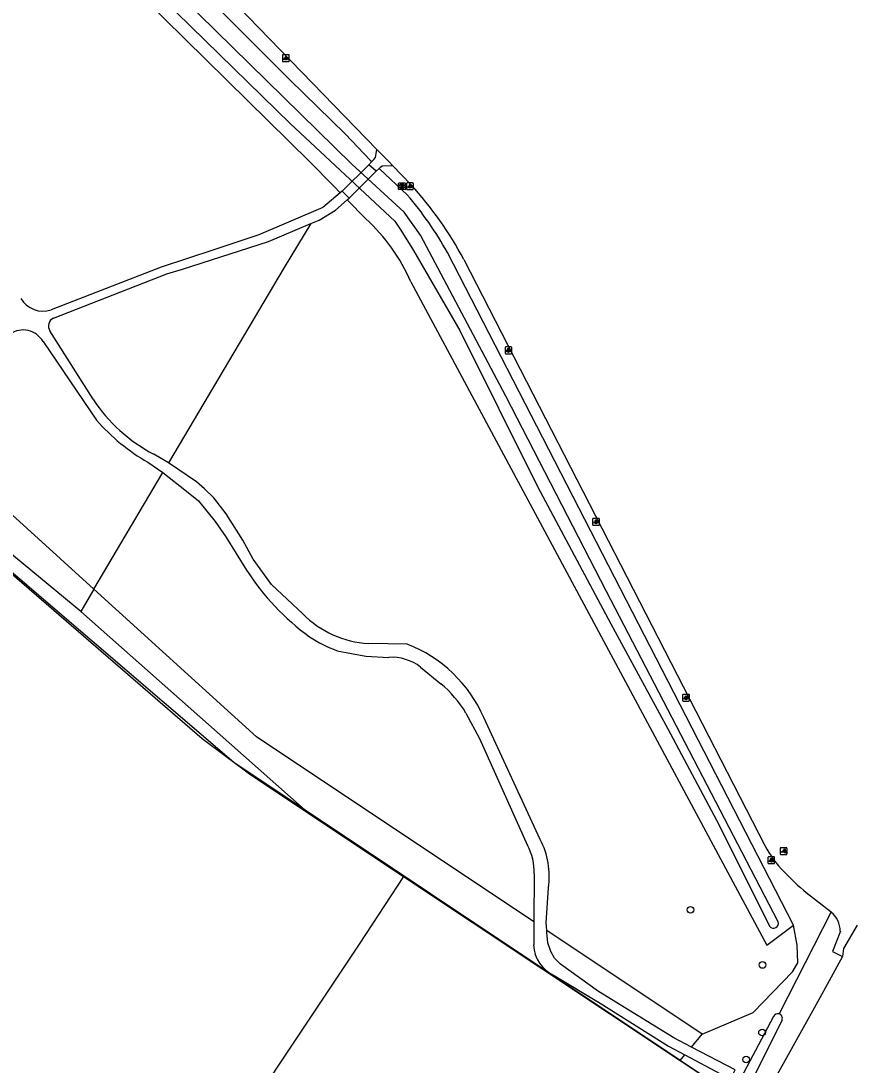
# Model space of a CAD drawing. Extents: x 159628 to 160723, y 388176 to 389416.
# Drawn here: x 160499.8 to 160622.7, y 389117.2 to 389270.7 of the extents above; entities that cross this region are included whole.
import ezdxf

# ---------------------------------------------------------------- set-up
doc = ezdxf.new("R2010")
doc.units = 0
for name, color, linetype in [('IMGEO_Berm_groen', 7, 'Continuous'), ('IMGEO_Boom', 7, 'Continuous'), ('IMGEO_Dek', 7, 'Continuous'), ('IMGEO_Fietspad_gesloten', 7, 'Continuous'), ('IMGEO_Gemengd_bos', 7, 'Continuous'), ('IMGEO_Grasland_agrarisch', 7, 'Continuous'), ('IMGEO_Grasland_overig', 7, 'Continuous'), ('IMGEO_Groenvoorziening', 7, 'Continuous'), ('IMGEO_Hek', 7, 'Continuous'), ('IMGEO_Lichtpunt', 7, 'Continuous'), ('IMGEO_Loofbos', 7, 'Continuous'), ('IMGEO_Poller', 7, 'Continuous'), ('IMGEO_Rijbaan_lokaal_gesloten', 7, 'Continuous'), ('IMGEO_Rijbaan_lokaal_halfverhard', 7, 'Continuous'), ('IMGEO_Rioolput', 7, 'Continuous'), ('IMGEO_Voetpad_halfverhard', 7, 'Continuous'), ('IMGEO_Voetpad_open', 7, 'Continuous'), ('IMGEO_Waterloop', 7, 'Continuous')]:
    doc.layers.add(name, color=color, linetype=linetype)

msp = doc.modelspace()

# ---------------------------------------------------------------- linework, layer by layer
at = {"layer": 'IMGEO_Berm_groen'}
msp.add_lwpolyline([(160618.86, 389139.74), (160611.22, 389124.75)], dxfattribs=at)
at = {"layer": 'IMGEO_Boom'}
for centre in [(160598.19, 389140.04), (160608.8, 389131.95), (160608.72, 389122.02), (160606.38, 389118.06)]:
    msp.add_circle(centre, 0.489, dxfattribs=at)
at = {"layer": 'IMGEO_Dek'}
msp.add_lwpolyline([(160546.98, 389245.68), (160548.04, 389244.66), (160551.98, 389248.63), (160550.9, 389249.57)], close=True, dxfattribs=at)
at = {"layer": 'IMGEO_Fietspad_gesloten'}
for points in [[(160552.1, 389251.83), (160500, 389305.6), (160481, 389325.22)], [(160552.1, 389251.83), (160553.88, 389250), (160554.37, 389249.49)], [(160554.37, 389249.49), (160557.11, 389246.66)], [(160564.88, 389235.65), (160609.15, 389149.53)], [(160615.21, 389142.6), (160618.86, 389139.74)], [(160620.23, 389136.9), (160619.1, 389133.95), (160620.56, 389133.18)]]:
    msp.add_lwpolyline(points, dxfattribs=at)
for centre, radius, start, end in [((160517.38, 389210.37), 53.81, 28.0283, 42.4195), ((160622.41, 389156.18), 14.84, 206.6322, 225.2027), ((160638.36, 389170.58), 36.31, 223.3657, 230.4115), ((160616.48, 389136.83), 3.75, 1.0481, 50.7332)]:
    msp.add_arc(centre, radius, start, end, dxfattribs=at)
at = {"layer": 'IMGEO_Gemengd_bos'}
msp.add_lwpolyline([(160429.38, 389371.92), (160429.44, 389371.18), (160429.5, 389370.54), (160430.37, 389368.88), (160432.44, 389367.02), (160438.07, 389361.43), (160441.77, 389357.45), (160448.22, 389351.61), (160452.08, 389348.36), (160455.81, 389345.67), (160459.21, 389343.51), (160485.94, 389316.54), (160505.58, 389296.25), (160512.23, 389289.08), (160518.17, 389283.17), (160531.96, 389269.41), (160539.29, 389262.06), (160547.47, 389254.08), (160551.11, 389250.27), (160551.34, 389250.04)], dxfattribs=at)
at = {"layer": 'IMGEO_Grasland_agrarisch'}
msp.add_lwpolyline([(160583.63, 389070.94), (160582.29, 389071.78), (160603.9, 389113.08), (160596.68, 389117.9)], dxfattribs=at)
at = {"layer": 'IMGEO_Grasland_overig'}
for points in [[(160508.56, 389183.9), (160479.71, 389207.7)], [(160541.55, 389154.72), (160531.09, 389161.7), (160500, 389188.31), (160479.2, 389206.12)], [(160510.5, 389187.19), (160508.56, 389183.9)], [(160508.56, 389183.9), (160530.31, 389164.64), (160541.55, 389154.72)], [(160596.68, 389117.9), (160541.55, 389154.72)], [(160598.34, 389119.88), (160599.91, 389121.76)], [(160596.68, 389117.9), (160597.37, 389118.72)]]:
    msp.add_lwpolyline(points, dxfattribs=at)
at = {"layer": 'IMGEO_Groenvoorziening'}
for points in [[(160556.57, 389245.17), (160552.48, 389248.96), (160552.41, 389249.02)], [(160613.34, 389137.81), (160562.47, 389236.69)]]:
    msp.add_lwpolyline(points, dxfattribs=at)
msp.add_arc((160515.86, 389210.56), 53.43, 29.2858, 40.3727, dxfattribs=at)
at = {"layer": 'IMGEO_Hek'}
for points in [[(160461.8, 389206.24), (160464.41, 389209.68), (160476.58, 389208.3), (160526.42, 389165.25), (160533.58, 389159.89), (160556.01, 389144.93), (160549.47, 389135.02)], [(160556.01, 389144.93), (160596.68, 389117.9)], [(160549.47, 389135.02), (160524.66, 389097.73), (160580.88, 389066.07)], [(160596.68, 389117.9), (160603.9, 389113.08), (160582.29, 389071.78), (160583.63, 389070.94)]]:
    msp.add_lwpolyline(points, dxfattribs=at)
at = {"layer": 'IMGEO_Lichtpunt'}
for p, q in [((160539.11, 389265.74), (160538.3, 389265.74)), ((160539.11, 389265.74), (160538.3, 389265.74)), ((160538.21, 389265.65), (160538.21, 389264.84)), ((160538.21, 389265.65), (160538.21, 389264.84)), ((160538.3, 389264.75), (160539.11, 389264.75)), ((160538.3, 389264.75), (160539.11, 389264.75)), ((160539.21, 389264.84), (160539.21, 389265.65)), ((160539.21, 389264.84), (160539.21, 389265.65)), ((160556.46, 389246.83), (160556.46, 389246.02)), ((160556.46, 389246.83), (160556.46, 389246.02)), ((160557.36, 389246.92), (160556.56, 389246.92)), ((160557.36, 389246.92), (160556.56, 389246.92)), ((160556.56, 389245.93), (160557.36, 389245.93)), ((160556.56, 389245.93), (160557.36, 389245.93)), ((160557.46, 389246.02), (160557.46, 389246.83)), ((160557.46, 389246.02), (160557.46, 389246.83)), ((160570.94, 389222.71), (160570.94, 389221.9)), ((160570.94, 389222.71), (160570.94, 389221.9)), ((160571.84, 389222.81), (160571.03, 389222.81)), ((160571.84, 389222.81), (160571.03, 389222.81)), ((160571.93, 389221.9), (160571.93, 389222.71)), ((160571.93, 389221.9), (160571.93, 389222.71)), ((160571.03, 389221.81), (160571.84, 389221.81)), ((160571.03, 389221.81), (160571.84, 389221.81)), ((160583.8, 389197.5), (160583.8, 389196.69)), ((160583.8, 389197.5), (160583.8, 389196.69)), ((160584.71, 389197.59), (160583.9, 389197.59)), ((160584.71, 389197.59), (160583.9, 389197.59)), ((160583.9, 389196.6), (160584.71, 389196.6)), ((160583.9, 389196.6), (160584.71, 389196.6)), ((160584.8, 389196.69), (160584.8, 389197.5)), ((160584.8, 389196.69), (160584.8, 389197.5)), ((160597.04, 389171.64), (160597.04, 389170.83)), ((160597.04, 389171.64), (160597.04, 389170.83)), ((160597.95, 389171.73), (160597.14, 389171.73)), ((160597.95, 389171.73), (160597.14, 389171.73)), ((160597.14, 389170.73), (160597.95, 389170.73)), ((160597.14, 389170.73), (160597.95, 389170.73)), ((160598.04, 389170.83), (160598.04, 389171.64)), ((160598.04, 389170.83), (160598.04, 389171.64)), ((160609.58, 389147.74), (160609.58, 389146.94)), ((160609.58, 389147.74), (160609.58, 389146.94)), ((160610.48, 389147.84), (160609.67, 389147.84)), ((160610.48, 389147.84), (160609.67, 389147.84)), ((160610.57, 389146.94), (160610.57, 389147.74)), ((160610.57, 389146.94), (160610.57, 389147.74)), ((160609.67, 389146.84), (160610.48, 389146.84)), ((160609.67, 389146.84), (160610.48, 389146.84))]:
    msp.add_line(p, q, dxfattribs=at)
for points in [[(160538.58, 389265.31), (160538.62, 389265.29), (160538.44, 389265.02), (160538.4, 389265.05), (160538.58, 389265.31)], [(160538.69, 389265.27), (160538.73, 389265.27), (160538.73, 389264.94), (160538.69, 389264.94), (160538.69, 389265.27)], [(160538.8, 389265.29), (160538.83, 389265.31), (160539.02, 389265.05), (160538.98, 389265.02), (160538.8, 389265.29)], [(160556.84, 389246.49), (160556.88, 389246.46), (160556.69, 389246.2), (160556.65, 389246.23), (160556.84, 389246.49)], [(160556.94, 389246.44), (160556.99, 389246.44), (160556.99, 389246.12), (160556.94, 389246.12), (160556.94, 389246.44)], [(160557.05, 389246.46), (160557.09, 389246.49), (160557.27, 389246.23), (160557.24, 389246.2), (160557.05, 389246.46)], [(160571.31, 389222.37), (160571.35, 389222.35), (160571.16, 389222.08), (160571.12, 389222.11), (160571.31, 389222.37)], [(160571.41, 389222.33), (160571.46, 389222.33), (160571.46, 389222), (160571.41, 389222), (160571.41, 389222.33)], [(160571.52, 389222.35), (160571.56, 389222.37), (160571.75, 389222.11), (160571.71, 389222.08), (160571.52, 389222.35)], [(160584.18, 389197.16), (160584.22, 389197.13), (160584.03, 389196.87), (160583.99, 389196.9), (160584.18, 389197.16)], [(160584.28, 389197.11), (160584.33, 389197.11), (160584.33, 389196.79), (160584.28, 389196.79), (160584.28, 389197.11)], [(160584.39, 389197.13), (160584.43, 389197.16), (160584.62, 389196.9), (160584.58, 389196.87), (160584.39, 389197.13)], [(160597.42, 389171.3), (160597.46, 389171.27), (160597.27, 389171.01), (160597.23, 389171.04), (160597.42, 389171.3)], [(160597.52, 389171.25), (160597.57, 389171.25), (160597.57, 389170.93), (160597.52, 389170.93), (160597.52, 389171.25)], [(160597.63, 389171.27), (160597.67, 389171.3), (160597.86, 389171.04), (160597.82, 389171.01), (160597.63, 389171.27)], [(160609.95, 389147.41), (160609.99, 389147.38), (160609.8, 389147.12), (160609.76, 389147.15), (160609.95, 389147.41)], [(160610.05, 389147.36), (160610.1, 389147.36), (160610.1, 389147.04), (160610.05, 389147.04), (160610.05, 389147.36)], [(160610.16, 389147.38), (160610.2, 389147.41), (160610.39, 389147.14), (160610.35, 389147.12), (160610.16, 389147.38)]]:
    msp.add_lwpolyline(points, dxfattribs=at)
for centre in [(160538.71, 389265.45), (160556.96, 389246.63), (160571.44, 389222.51), (160584.3, 389197.3), (160597.54, 389171.43), (160610.08, 389147.54)]:
    msp.add_circle(centre, 0.0994, dxfattribs=at)
for centre, start, end in [((160538.3, 389265.65), 90, 180), ((160538.3, 389265.65), 90, 180), ((160539.11, 389265.65), 0, 90), ((160539.11, 389265.65), 0, 90), ((160538.3, 389264.84), 180, 270), ((160538.3, 389264.84), 180, 270), ((160539.11, 389264.84), 270, 0), ((160539.11, 389264.84), 270, 360), ((160556.56, 389246.83), 90, 180), ((160556.56, 389246.83), 90, 180), ((160556.56, 389246.02), 180, 270), ((160556.56, 389246.02), 180, 270), ((160557.36, 389246.83), 0, 90), ((160557.36, 389246.83), 0, 90), ((160557.36, 389246.02), 270, 0), ((160557.36, 389246.02), 270, 360), ((160571.03, 389222.71), 90, 180), ((160571.03, 389222.71), 90, 180), ((160571.84, 389222.71), 0, 90), ((160571.84, 389222.71), 0, 90), ((160571.03, 389221.9), 180, 270), ((160571.03, 389221.9), 180, 270), ((160571.84, 389221.9), 270, 0), ((160571.84, 389221.9), 270, 360), ((160583.9, 389197.5), 90, 180), ((160583.9, 389197.5), 90, 180), ((160583.9, 389196.69), 180, 270), ((160583.9, 389196.69), 180, 270), ((160584.71, 389197.5), 0, 90), ((160584.71, 389197.5), 0, 90), ((160584.71, 389196.69), 270, 0), ((160584.71, 389196.69), 270, 360), ((160597.14, 389171.64), 90, 180), ((160597.14, 389171.64), 90, 180), ((160597.14, 389170.83), 180, 270), ((160597.14, 389170.83), 180, 270), ((160597.95, 389171.64), 0, 90), ((160597.95, 389171.64), 0, 90), ((160597.95, 389170.83), 270, 0), ((160597.95, 389170.83), 270, 360), ((160609.67, 389147.74), 90, 180), ((160609.67, 389147.74), 90, 180), ((160610.48, 389147.74), 0, 90), ((160610.48, 389147.74), 0, 90), ((160609.67, 389146.94), 180, 270), ((160609.67, 389146.94), 180, 270), ((160610.48, 389146.94), 270, 0), ((160610.48, 389146.94), 270, 360)]:
    msp.add_arc(centre, 0.0946, start, end, dxfattribs=at)
at = {"layer": 'IMGEO_Loofbos'}
for points in [[(160425.13, 389365.46), (160425.89, 389365.98), (160426.23, 389365.95), (160435.01, 389357.14), (160475.18, 389318.09), (160497.66, 389293.94), (160502.52, 389289.15), (160542.24, 389250), (160545.76, 389246.43), (160546.72, 389245.45)], [(160547.75, 389244.41), (160550.48, 389241.63)], [(160542.41, 389240.94), (160538.47, 389234.49), (160521.46, 389205.74)], [(160557.1, 389232.36), (160609.44, 389134.86), (160613.34, 389137.81)], [(160479.71, 389207.7), (160480.99, 389211.67), (160481.57, 389213.45), (160510.5, 389187.19)], [(160510.5, 389187.19), (160520.64, 389204.34)], [(160575.18, 389138.27), (160534.41, 389165.49), (160510.5, 389187.19)], [(160599.91, 389121.76), (160577.07, 389137)], [(160599.91, 389121.76), (160607.43, 389124.98), (160613.18, 389130.95), (160613.96, 389132.26), (160613.88, 389134.86), (160613.34, 389137.81)]]:
    msp.add_lwpolyline(points, dxfattribs=at)
msp.add_arc((160532.34, 389221.68), 26.96, 23.3185, 47.7182, dxfattribs=at)
at = {"layer": 'IMGEO_Poller'}
for p, q in [((160611.39, 389149.08), (160611.39, 389148.27)), ((160611.39, 389149.08), (160611.39, 389148.27)), ((160612.29, 389149.18), (160611.49, 389149.18)), ((160612.29, 389149.18), (160611.49, 389149.18)), ((160612.39, 389148.27), (160612.39, 389149.08)), ((160612.39, 389148.27), (160612.39, 389149.08)), ((160611.49, 389148.18), (160612.29, 389148.18)), ((160611.49, 389148.18), (160612.29, 389148.18))]:
    msp.add_line(p, q, dxfattribs=at)
for points in [[(160612.07, 389148.9), (160612.06, 389148.83), (160611.93, 389149.04)], [(160611.93, 389149.04), (160612.16, 389148.97), (160612.09, 389148.94)], [(160612.03, 389148.53), (160611.51, 389148.53), (160611.94, 389148.81)], [(160612.09, 389148.36), (160612.15, 389148.59), (160612.18, 389148.52)], [(160612.22, 389148.5), (160612.29, 389148.48), (160612.09, 389148.36)]]:
    msp.add_lwpolyline(points, dxfattribs=at)
for centre, radius, start, end in [((160611.49, 389149.08), 0.0946, 90, 180), ((160611.49, 389149.08), 0.0946, 90, 180), ((160612.29, 389149.08), 0.0946, 0, 90), ((160612.29, 389149.08), 0.0946, 0, 90), ((160611.49, 389148.27), 0.0946, 180, 270), ((160611.49, 389148.27), 0.0946, 180, 270), ((160611.7, 389148.58), 0.332, 351.3247, 42.4854), ((160611.71, 389148.59), 0.476, 351.7527, 41.1691), ((160611.71, 389148.59), 0.516, 349.3569, 42.2912), ((160612.29, 389148.27), 0.0946, 270, 0), ((160612.29, 389148.27), 0.0946, 270, 0)]:
    msp.add_arc(centre, radius, start, end, dxfattribs=at)
at = {"layer": 'IMGEO_Rijbaan_lokaal_gesloten'}
for points in [[(160622.7, 389137.8), (160620.68, 389134.39), (160620.56, 389133.18)], [(160620.56, 389133.18), (160616.91, 389126.58), (160609.9, 389114)]]:
    msp.add_lwpolyline(points, dxfattribs=at)
at = {"layer": 'IMGEO_Rijbaan_lokaal_halfverhard'}
for points in [[(160546.72, 389245.45), (160544.15, 389243.28), (160534.72, 389239.3), (160528.13, 389237.08), (160520.38, 389234.55), (160504.21, 389228.26)], [(160542.41, 389240.94), (160543.61, 389241.45), (160546.01, 389242.92), (160547.75, 389244.41)], [(160547.75, 389244.41), (160548.04, 389244.66), (160546.98, 389245.68), (160546.72, 389245.45)], [(160504.54, 389227.05), (160521.21, 389233.57), (160523.54, 389234.24), (160536.15, 389238.32), (160542.41, 389240.94)], [(160510.37, 389215.12), (160504.04, 389225.15)], [(160503.03, 389223.59), (160510.89, 389212.03)], [(160518.43, 389205.86), (160520.64, 389204.34)], [(160521.46, 389205.74), (160519.3, 389207.03)], [(160520.64, 389204.34), (160524.1, 389201.61), (160525.88, 389200.17), (160528.3, 389197.16), (160529.89, 389194.9), (160532.94, 389189.98)], [(160541.21, 389183.58), (160536.6, 389187.88), (160533.9, 389191.6), (160532.39, 389194.39), (160529.94, 389198.29), (160528.11, 389200.62), (160526.74, 389201.92), (160525.6, 389202.99), (160521.46, 389205.74)], [(160556.55, 389179.12), (160550.87, 389179.22)], [(160546.25, 389178.15), (160550.46, 389177.33), (160553.85, 389177.17)], [(160558.51, 389175.74), (160561.5, 389173.29)], [(160565.19, 389168.97), (160567.18, 389165.25), (160574.23, 389149.53)], [(160576.11, 389150.4), (160567.83, 389168.31)], [(160575.23, 389145.34), (160575.18, 389138.27)], [(160577.07, 389137), (160576.96, 389138.12), (160577.34, 389143.29)], [(160575.18, 389138.27), (160575.15, 389134.89)], [(160598.34, 389119.88), (160595.74, 389121.25), (160584.68, 389128.05), (160579.09, 389132.08), (160578.22, 389132.93), (160577.65, 389133.95), (160577.25, 389135.19), (160577.1, 389136.7), (160577.07, 389137)], [(160578.16, 389130.42), (160584.9, 389126.34), (160594.97, 389120), (160597.37, 389118.72)], [(160597.37, 389118.72), (160604.09, 389115.15), (160604.78, 389116.51), (160598.34, 389119.88)]]:
    msp.add_lwpolyline(points, dxfattribs=at)
for centre, radius, start, end in [((160503.03, 389231.84), 3.78, 210.1633, 288.2681), ((160505.1, 389225.89), 1.29, 115.6627, 214.7258), ((160500.08, 389221.91), 3.39, 29.5634, 124.5179), ((160530.47, 389228.33), 24.05, 213.312, 242.3205), ((160532.58, 389230.83), 28.7, 220.9342, 240.463), ((160564.52, 389210.58), 37.71, 213.1098, 233.6686), ((160551.64, 389193.82), 14.62, 224.4752, 266.9662), ((160552.76, 389196.18), 19.17, 236.4861, 250.1363), ((160549.16, 389160.13), 20.38, 23.6656, 68.7263), ((160554.28, 389170.27), 6.91, 52.2624, 93.5443), ((160550.53, 389160.17), 17.1, 30.9903, 50.1116), ((160567.25, 389145.66), 7.98, 357.6946, 29.0572), ((160565.41, 389144.88), 12.04, 352.4074, 27.3079), ((160580.22, 389135.05), 5.08, 181.7841, 246.0258)]:
    msp.add_arc(centre, radius, start, end, dxfattribs=at)
at = {"layer": 'IMGEO_Rioolput'}
for p, q in [((160555.29, 389245.99), (160555.29, 389246.85)), ((160555.37, 389246.92), (160556.22, 389246.92)), ((160556.22, 389245.92), (160555.37, 389245.92)), ((160555.78, 389246.7), (160555.81, 389246.7)), ((160555.8, 389246.14), (160555.78, 389246.14)), ((160556.29, 389246.85), (160556.29, 389245.99))]:
    msp.add_line(p, q, dxfattribs=at)
for points in [[(160555.29, 389245.99), (160555.29, 389246.85)], [(160555.37, 389246.92), (160556.22, 389246.92)], [(160556.22, 389245.92), (160555.37, 389245.92)], [(160555.88, 389246.62), (160555.63, 389246.62), (160555.63, 389246.22)], [(160555.63, 389246.22), (160555.75, 389246.22), (160555.75, 389246.38), (160555.77, 389246.38)], [(160555.81, 389246.54), (160555.75, 389246.54), (160555.75, 389246.46)], [(160555.75, 389246.46), (160555.81, 389246.46)], [(160555.81, 389246.35), (160555.88, 389246.22), (160556.02, 389246.22), (160555.96, 389246.35)], [(160556.29, 389246.85), (160556.29, 389245.99)]]:
    msp.add_lwpolyline(points, dxfattribs=at)
for centre, radius, start, end in [((160555.37, 389246.84), 0.0765, 91.552, 178.448), ((160555.37, 389246.84), 0.0765, 91.552, 178.448), ((160555.37, 389245.99), 0.0765, 181.552, 268.448), ((160555.37, 389245.99), 0.0765, 181.552, 268.448), ((160555.76, 389246.33), 0.0533, 26.0293, 88.6989), ((160555.81, 389246.44), 0.0964, 77.0061, 93.1865), ((160555.79, 389246.65), 0.19, 274.7715, 282.9687), ((160555.83, 389246.5), 0.0378, 276.6634, 79.6772), ((160555.88, 389246.51), 0.109, 350.3612, 89.416), ((160555.88, 389246.51), 0.112, 277.5842, 350.9817), ((160555.86, 389246.29), 0.108, 29.5134, 73.7905), ((160556.22, 389246.84), 0.0765, 1.552, 88.448), ((160556.22, 389246.84), 0.0765, 1.552, 88.448), ((160556.22, 389245.99), 0.0765, 271.552, 358.448), ((160556.22, 389245.99), 0.0765, 271.552, 358.448)]:
    msp.add_arc(centre, radius, start, end, dxfattribs=at)
for centre, major_axis, ratio, start_param, end_param in [((160555.78, 389246.42), (-0.387, 0.002), 0.722429, 4.712389, 7.853982), ((160555.8, 389246.42), (-0.39, 0.002), 0.717154, 1.570796, 4.712389)]:
    msp.add_ellipse(centre, major_axis=major_axis, ratio=ratio, start_param=start_param, end_param=end_param, dxfattribs=at)
at = {"layer": 'IMGEO_Voetpad_halfverhard'}
for points in [[(160551.34, 389250.04), (160551.64, 389250.35), (160551.91, 389250.64), (160552.1, 389251.83)], [(160552.41, 389249.02), (160551.98, 389248.63), (160550.9, 389249.57), (160551.34, 389250.04)], [(160552.41, 389249.02), (160552.7, 389249.28), (160552.86, 389249.43), (160554.37, 389249.49)]]:
    msp.add_lwpolyline(points, dxfattribs=at)
at = {"layer": 'IMGEO_Voetpad_open'}
msp.add_lwpolyline([(160546.98, 389245.68), (160548.04, 389244.66), (160551.98, 389248.63), (160550.9, 389249.57), (160546.98, 389245.68)], dxfattribs=at)
at = {"layer": 'IMGEO_Waterloop'}
for points in [[(160611.11, 389138.3), (160605.82, 389148.48), (160585.86, 389186.86), (160571.07, 389215.56), (160558.51, 389239.22), (160556.11, 389242.6), (160548.41, 389249.69), (160523.39, 389274.27), (160491.73, 389306.3), (160466.41, 389331.19), (160439.74, 389358.05), (160432.44, 389365.46), (160429.04, 389368), (160427.86, 389369.61)], [(160426.58, 389367.66), (160441.8, 389352.13), (160451.32, 389343.48), (160466.6, 389328.29), (160490.22, 389304.42), (160514.28, 389280.21), (160539.38, 389255.6), (160554.75, 389241.28), (160555.64, 389239.96), (160557.46, 389236.97), (160564.3, 389225.23), (160575.69, 389202.29), (160586.47, 389182.08), (160594.88, 389166.65), (160602.4, 389152.51), (160609.82, 389137.65)], [(160610.39, 389124.37), (160604.71, 389113.66), (160591.37, 389087.5), (160591.93, 389087.21)], [(160611.67, 389123.85), (160592.99, 389086.66), (160591.93, 389087.21)]]:
    msp.add_lwpolyline(points, dxfattribs=at)
for centre, radius, start, end in [((160610.4, 389138.09), 0.736, 217.1676, 16.3518), ((160611.02, 389124.09), 0.689, 72.9682, 156.1271), ((160611.02, 389124.09), 0.69, 339.4963, 73.1245)]:
    msp.add_arc(centre, radius, start, end, dxfattribs=at)

doc.saveas('drawing.dxf')
